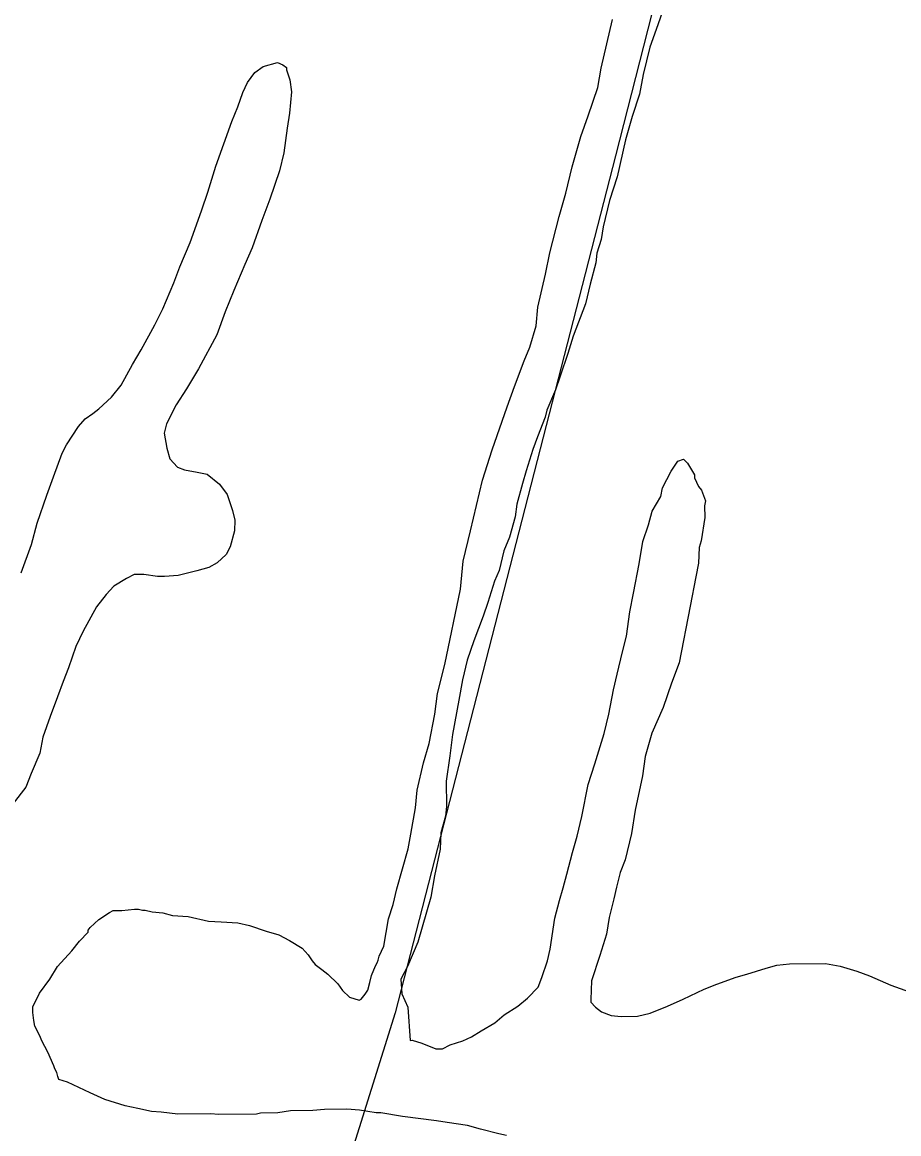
# Model space of a CAD drawing. Extents: x 3250478 to 3288318, y 788638 to 816472.
# Drawn here: x 3262496 to 3263626, y 795617 to 797049 of the extents above; entities that cross this region are included whole.
import ezdxf

# ---------------------------------------------------------------- set-up
doc = ezdxf.new("R2010")
doc.units = 0
doc.layers.add('V-SITE-VEGE', color=7, linetype='Continuous')
doc.layers.add('V-TOPO-SHOR', color=7, linetype='Continuous')

msp = doc.modelspace()

# ---------------------------------------------------------------- linework, layer by layer
at = {"layer": 'V-SITE-VEGE'}
for p, q in [((3263326.8, 797077.7), (3263313.5, 797039.9)), ((3263242.6, 796990.2), (3263256.9, 797053.1)), ((3263313.5, 797039.9), (3263305, 797017.2)), ((3263305, 797017.2), (3263296.6, 796982)), ((3263237.9, 796965.1), (3263242.6, 796990.2)), ((3263296.6, 796982), (3263291.9, 796956.9)), ((3263225.7, 796928.6), (3263237.9, 796965.1)), ((3263291.9, 796956.9), (3263282.2, 796928)), ((3263216, 796902.1), (3263225.7, 796928.6)), ((3263282.2, 796928), (3263273.7, 796897.8)), ((3263205.2, 796863.1), (3263216, 796902.1)), ((3263273.7, 796897.8), (3263263, 796850)), ((3263196.8, 796829.2), (3263205.2, 796863.1)), ((3263263, 796850), (3263253.3, 796819.8)), ((3263188.4, 796799), (3263196.8, 796829.2)), ((3263253.3, 796819.8), (3263244.9, 796785.8)), ((3263176.4, 796752.4), (3263188.4, 796799)), ((3263244.9, 796785.8), (3263242.6, 796769.5)), ((3263242.6, 796769.5), (3263236.6, 796751.9)), ((3263170.4, 796724.8), (3263176.4, 796752.4)), ((3263236.6, 796751.9), (3263235.5, 796739.3)), ((3263235.5, 796739.3), (3263228.2, 796711.6)), ((3263160.9, 796682), (3263170.4, 796724.8)), ((3263228.2, 796711.6), (3263222.3, 796686.5)), ((3263222.3, 796686.5), (3263206.4, 796644.9)), ((3263158.6, 796658.2), (3263160.9, 796682)), ((3263150.2, 796630.5), (3263158.6, 796658.2)), ((3263206.4, 796644.9), (3263199.2, 796622.3)), ((3263142.9, 796612.8), (3263150.2, 796630.5)), ((3263130.7, 796580.1), (3263142.9, 796612.8)), ((3263199.2, 796622.3), (3263189.5, 796593.3)), ((3263189.5, 796593.3), (3263183.4, 796575.7)), ((3263121, 796553.7), (3263130.7, 796580.1)), ((3263183.4, 796575.7), (3263172.4, 796549.2)), ((3263101.6, 796498.3), (3263121, 796553.7)), ((3263170, 796540.4), (3263160.3, 796515.2)), ((3263172.4, 796549.2), (3263170, 796540.4)), ((3263160.3, 796515.2), (3263154.2, 796498.9)), ((3263089.5, 796459.2), (3263101.6, 796498.3)), ((3263154.2, 796498.9), (3263145.8, 796471.2)), ((3263332.6, 796470.8), (3263341.2, 796483.5)), ((3263341.2, 796483.5), (3263348.7, 796486.1)), ((3263348.7, 796486.1), (3263353.8, 796481.1)), ((3263145.8, 796471.2), (3263140.9, 796454.8)), ((3263321.6, 796449.4), (3263332.6, 796470.8)), ((3263353.8, 796481.1), (3263362.7, 796466.2)), ((3263073.9, 796393.9), (3263089.5, 796459.2)), ((3263140.9, 796454.8), (3263133.7, 796428.4)), ((3263362.7, 796466.2), (3263362.8, 796462.4)), ((3263362.8, 796462.4), (3263367.9, 796451.2)), ((3263319.2, 796438.1), (3263321.6, 796449.4)), ((3263367.9, 796451.2), (3263371.8, 796446.2)), ((3263371.8, 796446.2), (3263376.9, 796432.5)), ((3263133.7, 796428.4), (3263131.4, 796412.1)), ((3263308.1, 796419.1), (3263319.2, 796438.1)), ((3263376.9, 796432.5), (3263375.8, 796426.2)), ((3263375.8, 796426.2), (3263375.9, 796411.1)), ((3263131.4, 796412.1), (3263124.2, 796385.7)), ((3263303.3, 796401.5), (3263308.1, 796419.1)), ((3263375.9, 796411.1), (3263371.3, 796381)), ((3263296, 796380.1), (3263303.3, 796401.5)), ((3263064.3, 796354.9), (3263073.9, 796393.9)), ((3263124.2, 796385.7), (3263116.8, 796368)), ((3263116.8, 796368), (3263110.9, 796342.9)), ((3263291.3, 796351.2), (3263296, 796380.1)), ((3263368.9, 796372.2), (3263367.8, 796352.1)), ((3263371.3, 796381), (3263368.9, 796372.2)), ((3263061, 796318.5), (3263064.3, 796354.9)), ((3263110.9, 796342.9), (3263104.8, 796329)), ((3263284.3, 796313.5), (3263291.3, 796351.2)), ((3263367.8, 796352.1), (3263364.3, 796334.5)), ((3263104.8, 796329), (3263096.3, 796301.3)), ((3263364.3, 796334.5), (3263357.2, 796296.8)), ((3263040.8, 796221.7), (3263061, 796318.5)), ((3263279.5, 796289.6), (3263284.3, 796313.5)), ((3263096.3, 796301.3), (3263090.2, 796283.7)), ((3263357.2, 796296.8), (3263343, 796223.9)), ((3263090.2, 796283.7), (3263078.1, 796252.2)), ((3263274.9, 796258.2), (3263279.5, 796289.6)), ((3263270.1, 796238.1), (3263274.9, 796258.2)), ((3263078.1, 796252.2), (3263069.6, 796227)), ((3263069.6, 796227), (3263063.6, 796201.9)), ((3263262.9, 796209.2), (3263270.1, 796238.1)), ((3263343, 796223.9), (3263333.2, 796197.5)), ((3263031.2, 796184), (3263040.8, 796221.7)), ((3263063.6, 796201.9), (3263058.9, 796175.5)), ((3263258.1, 796189.1), (3263262.9, 796209.2)), ((3263333.2, 796197.5), (3263322.3, 796166)), ((3263027.7, 796157.6), (3263031.2, 796184)), ((3263252.2, 796157.7), (3263258.1, 796189.1)), ((3263058.9, 796175.5), (3263050.6, 796131.5)), ((3263020.7, 796119.9), (3263027.7, 796157.6)), ((3263246.2, 796132.5), (3263252.2, 796157.7)), ((3263322.3, 796166), (3263307.7, 796133.2)), ((3263050.6, 796131.5), (3263047.2, 796103.9)), ((3263234.1, 796093.5), (3263246.2, 796132.5)), ((3263307.7, 796133.2), (3263299.2, 796103)), ((3263013.4, 796094.7), (3263020.7, 796119.9)), ((3263047.2, 796103.9), (3263042.5, 796071.2)), ((3263299.2, 796103), (3263295.8, 796077.9)), ((3263005, 796059.5), (3263013.4, 796094.7)), ((3263225.7, 796067.1), (3263234.1, 796093.5)), ((3263042.5, 796071.2), (3263042.9, 796038.6)), ((3263217.4, 796025.6), (3263225.7, 796067.1)), ((3263295.8, 796077.9), (3263286.2, 796033.9)), ((3263002.8, 796036.9), (3263005, 796059.5)), ((3263042.9, 796038.6), (3263041.8, 796026.1)), ((3262996.9, 796003), (3263002.8, 796036.9)), ((3263041.8, 796026.1), (3263035.8, 796004.7)), ((3263211.4, 796000.4), (3263217.4, 796025.6)), ((3263286.2, 796033.9), (3263281.6, 796003.8)), ((3262993.4, 795984.1), (3262996.9, 796003)), ((3263035.8, 796004.7), (3263034.8, 795983.4)), ((3263205.4, 795979.1), (3263211.4, 796000.4)), ((3263281.6, 796003.8), (3263273.2, 795969.8)), ((3262978.9, 795932.6), (3262993.4, 795984.1)), ((3263034.8, 795983.4), (3263027.6, 795949.4)), ((3263198.2, 795951.4), (3263205.4, 795979.1)), ((3263273.2, 795969.8), (3263267.1, 795953.4)), ((3263267.1, 795953.4), (3263262.3, 795934.6)), ((3263027.6, 795949.4), (3263022.9, 795921.8)), ((3263193.3, 795933.8), (3263198.2, 795951.4)), ((3262974.1, 795912.4), (3262978.9, 795932.6)), ((3263188.5, 795917.4), (3263193.3, 795933.8)), ((3263262.3, 795934.6), (3263258.7, 795919.5)), ((3262968.1, 795893.6), (3262974.1, 795912.4)), ((3263022.9, 795921.8), (3263006.1, 795863.9)), ((3263182.5, 795894.8), (3263188.5, 795917.4)), ((3263258.7, 795919.5), (3263252.7, 795895.6)), ((3262594.4, 795893), (3262608.1, 795901.9)), ((3262608.1, 795901.9), (3262613.1, 795904.5)), ((3262613.1, 795904.5), (3262624.4, 795904.6)), ((3262624.4, 795904.6), (3262640.7, 795906.1)), ((3262640.7, 795906.1), (3262645.7, 795906.1)), ((3262645.7, 795906.1), (3262650.7, 795904.9)), ((3262650.7, 795904.9), (3262654.5, 795905)), ((3262654.5, 795905), (3262663.3, 795902.6)), ((3262663.3, 795902.6), (3262677.1, 795901.5)), ((3262677.1, 795901.5), (3262689.7, 795897.9)), ((3262689.7, 795897.9), (3262709.7, 795896.8)), ((3262709.7, 795896.8), (3262736.1, 795890.9)), ((3263176.7, 795854.6), (3263182.5, 795894.8)), ((3263252.7, 795895.6), (3263249.2, 795874.2)), ((3262580.8, 795879), (3262583.2, 795882.8)), ((3262583.2, 795882.8), (3262594.4, 795893)), ((3262736.1, 795890.9), (3262752.4, 795889.8)), ((3262752.4, 795889.8), (3262773.8, 795888.8)), ((3262773.8, 795888.8), (3262788.9, 795885.2)), ((3262788.9, 795885.2), (3262810.3, 795877.9)), ((3262962.2, 795858.4), (3262968.1, 795893.6)), ((3262569.7, 795865.1), (3262580.8, 795876.5)), ((3262580.8, 795876.5), (3262580.8, 795879)), ((3262810.3, 795877.9), (3262826.6, 795873.1)), ((3262826.6, 795873.1), (3262840.5, 795865.7)), ((3262840.5, 795865.7), (3262856.9, 795855.9)), ((3263249.2, 795874.2), (3263240.7, 795846.5)), ((3262541.2, 795832.2), (3262559.8, 795852.5)), ((3262559.8, 795852.5), (3262569.7, 795865.1)), ((3262856.9, 795855.9), (3262864.5, 795847.2)), ((3262956.1, 795845.8), (3262962.2, 795858.4)), ((3263006.1, 795863.9), (3262992.6, 795832.4)), ((3263173.1, 795839.5), (3263176.7, 795854.6)), ((3262864.5, 795847.2), (3262869.6, 795839.7)), ((3262869.6, 795839.7), (3262873.5, 795834.8)), ((3262953.7, 795837), (3262954.9, 795840.7)), ((3262954.9, 795840.7), (3262956.1, 795845.8)), ((3263165.8, 795818.1), (3263173.1, 795839.5)), ((3263240.7, 795846.5), (3263229.8, 795813.8)), ((3262531.4, 795815.8), (3262541.2, 795832.2)), ((3262873.5, 795834.8), (3262882.3, 795828.6)), ((3262882.3, 795828.6), (3262889.9, 795822.4)), ((3262946.4, 795820.6), (3262951.2, 795833.2)), ((3262951.2, 795833.2), (3262953.7, 795837)), ((3262992.6, 795832.4), (3262984, 795816)), ((3263430.4, 795822.4), (3263455.4, 795830.2)), ((3263455.4, 795830.2), (3263469.1, 795834.1)), ((3263469.1, 795834.1), (3263485.4, 795835.6)), ((3263485.4, 795835.6), (3263531.8, 795836.1)), ((3263531.8, 795836.1), (3263550.6, 795832.6)), ((3263550.6, 795832.6), (3263572, 795826.5)), ((3263572, 795826.5), (3263588.4, 795820.5)), ((3262517.8, 795798.1), (3262531.4, 795815.8)), ((3262889.9, 795822.4), (3262902.6, 795810)), ((3262902.6, 795810), (3262909, 795801.3)), ((3262941.6, 795801.7), (3262944, 795811.8)), ((3262944, 795811.8), (3262946.4, 795820.6)), ((3262984, 795816), (3262985.5, 795797.2)), ((3263161, 795805.5), (3263165.8, 795818.1)), ((3263229.8, 795813.8), (3263228.9, 795790)), ((3263375.4, 795803), (3263391.7, 795809.4)), ((3263391.7, 795809.4), (3263416.6, 795818.5)), ((3263416.6, 795818.5), (3263430.4, 795822.4)), ((3263588.4, 795820.5), (3263616.1, 795808.2)), ((3262509.2, 795780.4), (3262517.8, 795798.1)), ((3262909, 795801.3), (3262917.8, 795792.7)), ((3262932.9, 795790.3), (3262937.9, 795796.6)), ((3262937.9, 795796.6), (3262941.6, 795801.7)), ((3262985.5, 795797.2), (3262993.2, 795779.7)), ((3263147.3, 795791.5), (3263161, 795805.5)), ((3263348, 795790.1), (3263375.4, 795803)), ((3263616.1, 795808.2), (3263640.1, 795799.7)), ((3262509.3, 795772.9), (3262509.2, 795780.4)), ((3262917.8, 795792.7), (3262930.4, 795789)), ((3262930.4, 795789), (3262932.9, 795790.3)), ((3262993.2, 795779.7), (3262996.2, 795737.1)), ((3263117.5, 795769.9), (3263134.9, 795781.4)), ((3263134.9, 795781.4), (3263147.3, 795791.5)), ((3263228.9, 795790), (3263228.9, 795786.2)), ((3263228.9, 795786.2), (3263235.2, 795780)), ((3263235.2, 795780), (3263242.8, 795773.8)), ((3263305.6, 795772.1), (3263328, 795781.1)), ((3263328, 795781.1), (3263348, 795790.1)), ((3262510.6, 795762.9), (3262509.3, 795772.9)), ((3263105.1, 795759.7), (3263117.5, 795769.9)), ((3263242.8, 795773.8), (3263255.4, 795769)), ((3263255.4, 795769), (3263268, 795767.9)), ((3263268, 795767.9), (3263289.3, 795768.1)), ((3263289.3, 795768.1), (3263305.6, 795772.1)), ((3262512, 795755.4), (3262510.6, 795762.9)), ((3262518.4, 795742.9), (3262512, 795755.4)), ((3263087.6, 795749.5), (3263105.1, 795759.7)), ((3262521, 795736.7), (3262518.4, 795742.9)), ((3262996.2, 795737.1), (3262998.7, 795737.2)), ((3262998.7, 795737.2), (3263011.3, 795733.5)), ((3263064, 795736.7), (3263075.2, 795741.8)), ((3263075.2, 795741.8), (3263087.6, 795749.5)), ((3262528.7, 795721.7), (3262521, 795736.7)), ((3263011.3, 795733.5), (3263029, 795726.2)), ((3263029, 795726.2), (3263037.7, 795726.3)), ((3263037.7, 795726.3), (3263047.7, 795731.5)), ((3263047.7, 795731.5), (3263064, 795736.7)), ((3262536.4, 795704.2), (3262528.7, 795721.7)), ((3262537.7, 795700.5), (3262536.4, 795704.2)), ((3262540.3, 795695.5), (3262537.7, 795700.5)), ((3262541.6, 795690.5), (3262540.3, 795695.5)), ((3262542.9, 795686.7), (3262541.6, 795690.5)), ((3262554.2, 795683.1), (3262542.9, 795686.7)), ((3262583.2, 795669.7), (3262554.2, 795683.1)), ((3262602.1, 795661.1), (3262583.2, 795669.7)), ((3262628.5, 795652.6), (3262602.1, 795661.1)), ((3262644.9, 795649.1), (3262628.5, 795652.6)), ((3262662.5, 795645.5), (3262644.9, 795649.1)), ((3262675, 795644.4), (3262662.5, 795645.5)), ((3262696.4, 795642.1), (3262675, 795644.4)), ((3262739, 795642.6), (3262696.4, 795642.1)), ((3262749, 795641.5), (3262739, 795642.6)), ((3262797.9, 795642), (3262749, 795641.5)), ((3262802.9, 795643.4), (3262797.9, 795642)), ((3262825.5, 795643.6), (3262802.9, 795643.4)), ((3262841.8, 795646.3), (3262825.5, 795643.6)), ((3262870.6, 795646.6), (3262841.8, 795646.3)), ((3262885.7, 795648.1), (3262870.6, 795646.6)), ((3262914.5, 795648.4), (3262885.7, 795648.1)), ((3262930.8, 795647.3), (3262914.5, 795648.4)), ((3262952.2, 795643.8), (3262930.8, 795647.3)), ((3262958.4, 795643.9), (3262952.2, 795643.8)), ((3262986.1, 795639.2), (3262958.4, 795643.9)), ((3263030, 795633.4), (3262986.1, 795639.2)), ((3263043.9, 795631.1), (3263030, 795633.4)), ((3263070.2, 795627.6), (3263043.9, 795631.1)), ((3263086.6, 795622.8), (3263070.2, 795627.6)), ((3263110.5, 795616.8), (3263086.6, 795622.8)), ((3263120.5, 795614.4), (3263110.5, 795616.8))]:
    msp.add_line(p, q, dxfattribs=at)
msp.add_lwpolyline([(3262494.3, 796339.8), (3262507.6, 796376.2), (3262515.1, 796403.6), (3262527.4, 796439.9), (3262535.9, 796463.5), (3262547.3, 796493.9), (3262553, 796504.7), (3262568.4, 796528.4), (3262577.1, 796538.2), (3262586.8, 796545.2), (3262594.5, 796551.2), (3262610.9, 796566), (3262623.5, 796581.8), (3262637.8, 796608.3), (3262649.3, 796627), (3262666.6, 796659.5), (3262677.1, 796680.1), (3262691.3, 796713.5), (3262698.9, 796734.2), (3262712.2, 796765.6), (3262716, 796776.4), (3262727.4, 796807.8), (3262735, 796830.4), (3262745.3, 796863.7), (3262766.2, 796921.6), (3262773.8, 796940.3), (3262780.4, 796958.9), (3262786.1, 796971.7), (3262795.7, 796984.5), (3262806.4, 796992.5), (3262824.9, 796997.6), (3262831.8, 796994.7), (3262836.7, 796990.9), (3262836.7, 796987.9), (3262840.8, 796975.3), (3262842.9, 796959.7), (3262840.3, 796932.3), (3262837.6, 796912.7), (3262833.1, 796881.3), (3262827.5, 796857.8), (3262815.2, 796821.5), (3262804.8, 796794), (3262792.5, 796758.7), (3262783, 796737.1), (3262768.7, 796703.7), (3262757.3, 796676.2), (3262746.9, 796646.7), (3262722.9, 796602.5), (3262707.6, 796576.9), (3262694.1, 796556.2), (3262681.7, 796531.6), (3262678.9, 796519.9), (3262682.1, 796500.4), (3262686.1, 796486.7), (3262696, 796476.1), (3262704.9, 796472.3), (3262721.5, 796469.5), (3262734.3, 796466.8), (3262750.1, 796454.2), (3262760, 796440.7), (3262767.1, 796420.2), (3262770.1, 796407.5), (3262769.3, 796393.9), (3262763.7, 796373.3), (3262758.9, 796363.4), (3262747.3, 796352.5), (3262736.6, 796346.6), (3262721, 796342.5), (3262696.7, 796336.3), (3262679.1, 796335.1), (3262670.3, 796335), (3262652.7, 796337.8), (3262640, 796337.6), (3262630.3, 796332.6), (3262613.8, 796322.7), (3262604.1, 796311.8), (3262591.6, 796296), (3262574.4, 796264.5), (3262564.8, 796244.9), (3262555.4, 796217.4), (3262548.7, 796199.7), (3262541.1, 796180.1), (3262531.6, 796154.6), (3262522.2, 796128.1), (3262518.5, 796107.5), (3262507.1, 796081), (3262500.4, 796063.3), (3262484.1, 796042.6)], dxfattribs=at)
at = {"layer": 'V-TOPO-SHOR'}
msp.add_lwpolyline([(3263811.1, 799617.9), (3263693.5, 798784.6), (3263569.9, 798148.8), (3263421.6, 797506.9), (3263260.9, 796877.3), (3262976.6, 795772.4), (3262914.8, 795574.9), (3263618.5, 795457.4), (3263871.6, 795457.3), (3264495.1, 795481.8), (3265013.6, 795506.4), (3264951.5, 794179.2), (3264945.3, 794024.9)], dxfattribs=at)

doc.saveas('drawing.dxf')
